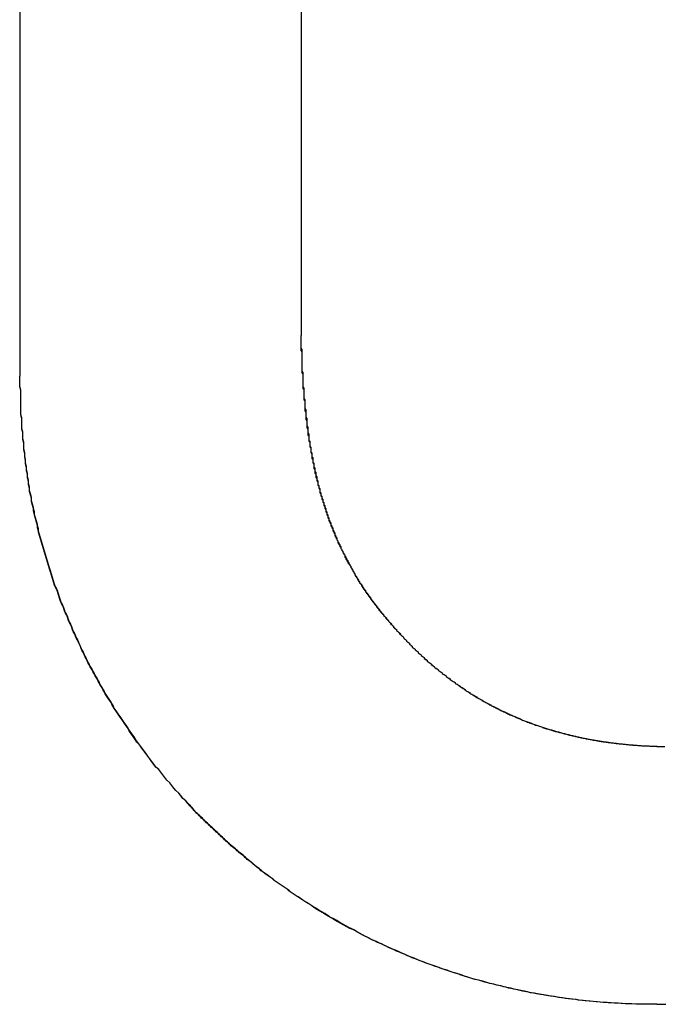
# Model space of a CAD drawing. Extents: x 1107 to 4046, y 937 to 3355.
# Tile 757 of 861: x 3046.078 to 3046.726, y 1749.365 to 1750.356. Entities that reach past the tile are written whole.
import ezdxf

# ---------------------------------------------------------------- set-up
doc = ezdxf.new("R2010")
doc.units = 0
doc.layers.add('KF_VIDA_L___C_LEFT', color=7, linetype='CONTINUOUS')

# ---------------------------------------------------------------- blocks, each defined once
blk = doc.blocks.new('KF_VIDA_L___C_LEFT')
at = {"layer": 'KF_VIDA_L___C_LEFT'}
for p, q in [((156.77448, 60.78424), (156.77448, 62.1338)), ((156.77448, 60.78424), (156.77448, 62.1338)), ((157.05712, 62.1338), (157.05712, 60.82505)), ((157.05712, 62.1338), (157.05712, 60.82505))]:
    blk.add_line(p, q, dxfattribs=at)
for points in [[(157.057, 60.8251, 0), (157.057, 60.8236, 0), (157.057, 60.8222, 0), (157.057, 60.8208, 0), (157.057, 60.8194, 0), (157.057, 60.818, 0), (157.057, 60.8166, 0), (157.057, 60.8152, 0), (157.057, 60.8138, 0), (157.057, 60.8124, 0), (157.058, 60.811, 0), (157.058, 60.8096, 0), (157.058, 60.8083, 0), (157.058, 60.8069, 0), (157.058, 60.8055, 0), (157.058, 60.8041, 0), (157.058, 60.8028, 0), (157.058, 60.8014, 0), (157.058, 60.8, 0), (157.058, 60.7987, 0), (157.058, 60.7973, 0), (157.058, 60.7959, 0), (157.058, 60.7946, 0), (157.058, 60.7932, 0), (157.058, 60.7919, 0), (157.058, 60.7905, 0), (157.058, 60.7892, 0), (157.059, 60.7879, 0), (157.059, 60.7865, 0), (157.059, 60.7852, 0), (157.059, 60.7839, 0), (157.059, 60.7825, 0), (157.059, 60.7812, 0), (157.059, 60.7799, 0), (157.059, 60.7786, 0), (157.059, 60.7773, 0), (157.059, 60.7759, 0), (157.059, 60.7746, 0), (157.059, 60.7733, 0), (157.06, 60.772, 0), (157.06, 60.7707, 0), (157.06, 60.7694, 0), (157.06, 60.7681, 0), (157.06, 60.7668, 0), (157.06, 60.7655, 0), (157.06, 60.7642, 0), (157.06, 60.763, 0), (157.06, 60.7617, 0), (157.061, 60.7604, 0), (157.061, 60.7591, 0), (157.061, 60.7578, 0), (157.061, 60.7566, 0), (157.061, 60.7553, 0), (157.061, 60.754, 0), (157.061, 60.7528, 0), (157.061, 60.7515, 0), (157.062, 60.7503, 0), (157.062, 60.749, 0), (157.062, 60.7478, 0), (157.062, 60.7465, 0), (157.062, 60.7453, 0), (157.062, 60.744, 0), (157.062, 60.7428, 0), (157.063, 60.7415, 0), (157.063, 60.7403, 0), (157.063, 60.7391, 0), (157.063, 60.7378, 0), (157.063, 60.7366, 0), (157.063, 60.7354, 0), (157.063, 60.7342, 0), (157.064, 60.7329, 0), (157.064, 60.7317, 0), (157.064, 60.7305, 0), (157.064, 60.7293, 0), (157.064, 60.7281, 0), (157.064, 60.7269, 0), (157.065, 60.7257, 0), (157.065, 60.7245, 0), (157.065, 60.7233, 0), (157.065, 60.7221, 0), (157.065, 60.7209, 0), (157.065, 60.7197, 0), (157.066, 60.7185, 0), (157.066, 60.7173, 0), (157.066, 60.7161, 0), (157.066, 60.715, 0), (157.066, 60.7138, 0), (157.067, 60.7126, 0), (157.067, 60.7114, 0), (157.067, 60.7103, 0), (157.067, 60.7091, 0), (157.067, 60.7079, 0), (157.068, 60.7068, 0), (157.068, 60.7056, 0), (157.068, 60.7045, 0), (157.068, 60.7033, 0), (157.069, 60.7022, 0), (157.069, 60.701, 0), (157.069, 60.6999, 0), (157.069, 60.6987, 0), (157.069, 60.6976, 0), (157.07, 60.6964, 0), (157.07, 60.6953, 0), (157.07, 60.6942, 0), (157.07, 60.693, 0), (157.071, 60.6919, 0), (157.071, 60.6908, 0), (157.071, 60.6896, 0), (157.071, 60.6885, 0), (157.072, 60.6874, 0), (157.072, 60.6863, 0), (157.072, 60.6852, 0), (157.072, 60.6841, 0), (157.073, 60.6829, 0), (157.073, 60.6818, 0), (157.073, 60.6807, 0), (157.073, 60.6796, 0), (157.074, 60.6785, 0), (157.074, 60.6774, 0), (157.074, 60.6763, 0), (157.074, 60.6752, 0), (157.075, 60.6741, 0), (157.075, 60.6731, 0), (157.075, 60.672, 0), (157.076, 60.6709, 0), (157.076, 60.6698, 0), (157.076, 60.6687, 0), (157.076, 60.6676, 0), (157.077, 60.6666, 0), (157.077, 60.6655, 0), (157.077, 60.6644, 0), (157.078, 60.6634, 0), (157.078, 60.6623, 0), (157.078, 60.6612, 0), (157.079, 60.6602, 0), (157.079, 60.6591, 0), (157.079, 60.658, 0), (157.08, 60.657, 0), (157.08, 60.6559, 0), (157.08, 60.6549, 0), (157.081, 60.6538, 0), (157.081, 60.6528, 0), (157.081, 60.6518, 0), (157.082, 60.6507, 0), (157.082, 60.6497, 0), (157.082, 60.6486, 0), (157.083, 60.6476, 0), (157.083, 60.6466, 0), (157.083, 60.6455, 0), (157.084, 60.6445, 0), (157.084, 60.6435, 0), (157.084, 60.6425, 0), (157.085, 60.6414, 0), (157.085, 60.6404, 0), (157.085, 60.6394, 0), (157.086, 60.6384, 0), (157.086, 60.6374, 0), (157.087, 60.6364, 0), (157.087, 60.6353, 0), (157.087, 60.6343, 0), (157.088, 60.6333, 0), (157.088, 60.6323, 0), (157.089, 60.6313, 0), (157.089, 60.6303, 0), (157.089, 60.6293, 0), (157.09, 60.6283, 0), (157.09, 60.6273, 0), (157.091, 60.6263, 0), (157.091, 60.6254, 0), (157.091, 60.6244, 0), (157.092, 60.6234, 0), (157.092, 60.6224, 0), (157.093, 60.6214, 0), (157.093, 60.6204, 0), (157.093, 60.6195, 0), (157.094, 60.6185, 0), (157.094, 60.6175, 0), (157.095, 60.6165, 0), (157.095, 60.6156, 0), (157.096, 60.6146, 0), (157.096, 60.6136, 0), (157.097, 60.6127, 0), (157.097, 60.6117, 0), (157.097, 60.6108, 0), (157.098, 60.6098, 0), (157.098, 60.6088, 0), (157.099, 60.6079, 0), (157.099, 60.6069, 0), (157.1, 60.606, 0), (157.1, 60.605, 0), (157.101, 60.6041, 0), (157.101, 60.6031, 0), (157.102, 60.6022, 0), (157.102, 60.6012, 0), (157.103, 60.6003, 0), (157.103, 60.5994, 0), (157.104, 60.5984, 0), (157.104, 60.5975, 0), (157.105, 60.5966, 0), (157.105, 60.5956, 0), (157.106, 60.5947, 0), (157.106, 60.5938, 0), (157.107, 60.5928, 0), (157.107, 60.5919, 0), (157.108, 60.591, 0), (157.108, 60.5901, 0), (157.109, 60.5892, 0), (157.109, 60.5882, 0), (157.11, 60.5873, 0), (157.11, 60.5864, 0), (157.111, 60.5855, 0), (157.111, 60.5846, 0), (157.112, 60.5837, 0), (157.112, 60.5828, 0), (157.113, 60.5818, 0), (157.114, 60.5809, 0), (157.114, 60.58, 0), (157.115, 60.5791, 0), (157.115, 60.5782, 0), (157.116, 60.5773, 0), (157.116, 60.5764, 0), (157.117, 60.5755, 0), (157.118, 60.5746, 0), (157.118, 60.5737, 0), (157.119, 60.5729, 0), (157.119, 60.572, 0), (157.12, 60.5711, 0), (157.12, 60.5702, 0), (157.121, 60.5693, 0), (157.122, 60.5684, 0), (157.122, 60.5675, 0), (157.123, 60.5666, 0), (157.123, 60.5658, 0), (157.124, 60.5649, 0), (157.125, 60.564, 0), (157.125, 60.5631, 0), (157.126, 60.5623, 0), (157.127, 60.5614, 0), (157.127, 60.5605, 0), (157.128, 60.5596, 0), (157.128, 60.5588, 0), (157.129, 60.5579, 0), (157.13, 60.557, 0), (157.13, 60.5562, 0), (157.131, 60.5553, 0), (157.132, 60.5544, 0), (157.132, 60.5536, 0), (157.133, 60.5527, 0), (157.134, 60.5518, 0), (157.134, 60.551, 0), (157.135, 60.5501, 0), (157.136, 60.5493, 0), (157.136, 60.5484, 0), (157.137, 60.5475, 0), (157.138, 60.5467, 0), (157.138, 60.5458, 0), (157.139, 60.545, 0), (157.14, 60.5441, 0), (157.14, 60.5433, 0), (157.141, 60.5424, 0), (157.142, 60.5416, 0), (157.143, 60.5407, 0), (157.143, 60.5399, 0), (157.144, 60.539, 0), (157.145, 60.5382, 0), (157.145, 60.5374, 0), (157.146, 60.5365, 0), (157.147, 60.5357, 0), (157.148, 60.5348, 0), (157.148, 60.534, 0), (157.149, 60.5331, 0), (157.15, 60.5323, 0), (157.15, 60.5315, 0), (157.151, 60.5306, 0), (157.152, 60.5298, 0), (157.153, 60.529, 0), (157.153, 60.5281, 0), (157.154, 60.5273, 0), (157.155, 60.5265, 0), (157.156, 60.5256, 0), (157.157, 60.5248, 0), (157.157, 60.524, 0), (157.158, 60.5231, 0), (157.159, 60.5223, 0), (157.16, 60.5215, 0), (157.16, 60.5207, 0), (157.161, 60.5198, 0), (157.162, 60.519, 0)], [(157.057, 60.8251, 0), (157.057, 60.8237, 0), (157.057, 60.8223, 0), (157.057, 60.8209, 0), (157.057, 60.8195, 0), (157.057, 60.8182, 0), (157.057, 60.8168, 0), (157.057, 60.8154, 0), (157.057, 60.8141, 0), (157.057, 60.8127, 0), (157.057, 60.8114, 0), (157.057, 60.81, 0), (157.058, 60.8087, 0), (157.058, 60.8073, 0), (157.058, 60.806, 0), (157.058, 60.8046, 0), (157.058, 60.8033, 0), (157.058, 60.8019, 0), (157.058, 60.8006, 0), (157.058, 60.7993, 0), (157.058, 60.7979, 0), (157.058, 60.7966, 0), (157.058, 60.7953, 0), (157.058, 60.7939, 0), (157.058, 60.7926, 0), (157.058, 60.7913, 0), (157.058, 60.79, 0), (157.058, 60.7887, 0), (157.058, 60.7874, 0), (157.059, 60.786, 0), (157.059, 60.7847, 0), (157.059, 60.7834, 0), (157.059, 60.7821, 0), (157.059, 60.7808, 0), (157.059, 60.7795, 0), (157.059, 60.7782, 0), (157.059, 60.7769, 0), (157.059, 60.7757, 0), (157.059, 60.7744, 0), (157.059, 60.7731, 0), (157.059, 60.7718, 0), (157.06, 60.7705, 0), (157.06, 60.7692, 0), (157.06, 60.768, 0), (157.06, 60.7667, 0), (157.06, 60.7654, 0), (157.06, 60.7641, 0), (157.06, 60.7629, 0), (157.06, 60.7616, 0), (157.06, 60.7603, 0), (157.061, 60.7591, 0), (157.061, 60.7578, 0), (157.061, 60.7566, 0), (157.061, 60.7553, 0), (157.061, 60.7541, 0), (157.061, 60.7528, 0), (157.061, 60.7516, 0), (157.061, 60.7503, 0), (157.061, 60.7491, 0), (157.062, 60.7478, 0), (157.062, 60.7466, 0), (157.062, 60.7454, 0), (157.062, 60.7441, 0), (157.062, 60.7429, 0), (157.062, 60.7417, 0), (157.062, 60.7405, 0), (157.063, 60.7392, 0), (157.063, 60.738, 0), (157.063, 60.7368, 0), (157.063, 60.7356, 0), (157.063, 60.7344, 0), (157.063, 60.7332, 0), (157.063, 60.732, 0), (157.064, 60.7307, 0), (157.064, 60.7295, 0), (157.064, 60.7283, 0), (157.064, 60.7271, 0), (157.064, 60.7259, 0), (157.064, 60.7247, 0), (157.065, 60.7236, 0), (157.065, 60.7224, 0), (157.065, 60.7212, 0), (157.065, 60.72, 0), (157.065, 60.7188, 0), (157.066, 60.7176, 0), (157.066, 60.7165, 0), (157.066, 60.7153, 0), (157.066, 60.7141, 0), (157.066, 60.7129, 0), (157.067, 60.7118, 0), (157.067, 60.7106, 0), (157.067, 60.7094, 0), (157.067, 60.7083, 0), (157.067, 60.7071, 0), (157.068, 60.7059, 0), (157.068, 60.7048, 0), (157.068, 60.7036, 0), (157.068, 60.7025, 0), (157.068, 60.7013, 0), (157.069, 60.7002, 0), (157.069, 60.699, 0), (157.069, 60.6979, 0), (157.069, 60.6968, 0), (157.07, 60.6956, 0), (157.07, 60.6945, 0), (157.07, 60.6934, 0), (157.07, 60.6922, 0), (157.07, 60.6911, 0), (157.071, 60.69, 0), (157.071, 60.6888, 0), (157.071, 60.6877, 0), (157.071, 60.6866, 0), (157.072, 60.6855, 0), (157.072, 60.6844, 0), (157.072, 60.6833, 0), (157.072, 60.6821, 0), (157.073, 60.681, 0), (157.073, 60.6799, 0), (157.073, 60.6788, 0), (157.074, 60.6777, 0), (157.074, 60.6766, 0), (157.074, 60.6755, 0), (157.074, 60.6744, 0), (157.075, 60.6733, 0), (157.075, 60.6722, 0), (157.075, 60.6712, 0), (157.076, 60.6701, 0), (157.076, 60.669, 0), (157.076, 60.6679, 0), (157.076, 60.6668, 0), (157.077, 60.6657, 0), (157.077, 60.6647, 0), (157.077, 60.6636, 0), (157.078, 60.6625, 0), (157.078, 60.6614, 0), (157.078, 60.6604, 0), (157.079, 60.6593, 0), (157.079, 60.6583, 0), (157.079, 60.6572, 0), (157.08, 60.6561, 0), (157.08, 60.6551, 0), (157.08, 60.654, 0), (157.081, 60.653, 0), (157.081, 60.6519, 0), (157.081, 60.6509, 0), (157.082, 60.6498, 0), (157.082, 60.6488, 0), (157.082, 60.6477, 0), (157.083, 60.6467, 0), (157.083, 60.6457, 0), (157.083, 60.6446, 0), (157.084, 60.6436, 0), (157.084, 60.6425, 0), (157.084, 60.6415, 0), (157.085, 60.6405, 0), (157.085, 60.6395, 0), (157.085, 60.6384, 0), (157.086, 60.6374, 0), (157.086, 60.6364, 0), (157.087, 60.6354, 0), (157.087, 60.6344, 0), (157.087, 60.6334, 0), (157.088, 60.6323, 0), (157.088, 60.6313, 0), (157.089, 60.6303, 0), (157.089, 60.6293, 0), (157.089, 60.6283, 0), (157.09, 60.6273, 0), (157.09, 60.6263, 0), (157.091, 60.6253, 0), (157.091, 60.6243, 0), (157.091, 60.6233, 0), (157.092, 60.6223, 0), (157.092, 60.6213, 0), (157.093, 60.6204, 0), (157.093, 60.6194, 0), (157.094, 60.6184, 0), (157.094, 60.6174, 0), (157.094, 60.6164, 0), (157.095, 60.6154, 0), (157.095, 60.6145, 0), (157.096, 60.6135, 0), (157.096, 60.6125, 0), (157.097, 60.6115, 0), (157.097, 60.6106, 0), (157.098, 60.6096, 0), (157.098, 60.6086, 0), (157.099, 60.6077, 0), (157.099, 60.6067, 0), (157.1, 60.6058, 0), (157.1, 60.6048, 0), (157.101, 60.6038, 0), (157.101, 60.6029, 0), (157.101, 60.6019, 0), (157.102, 60.601, 0), (157.102, 60.6, 0), (157.103, 60.5991, 0), (157.103, 60.5981, 0), (157.104, 60.5972, 0), (157.104, 60.5963, 0), (157.105, 60.5953, 0), (157.106, 60.5944, 0), (157.106, 60.5934, 0), (157.107, 60.5925, 0), (157.107, 60.5916, 0), (157.108, 60.5906, 0), (157.108, 60.5897, 0), (157.109, 60.5888, 0), (157.109, 60.5879, 0), (157.11, 60.5869, 0), (157.11, 60.586, 0), (157.111, 60.5851, 0), (157.111, 60.5842, 0), (157.112, 60.5832, 0), (157.113, 60.5823, 0), (157.113, 60.5814, 0), (157.114, 60.5805, 0), (157.114, 60.5796, 0), (157.115, 60.5787, 0), (157.115, 60.5778, 0), (157.116, 60.5769, 0), (157.116, 60.576, 0), (157.117, 60.575, 0), (157.118, 60.5741, 0), (157.118, 60.5732, 0), (157.119, 60.5723, 0), (157.119, 60.5714, 0), (157.12, 60.5705, 0), (157.121, 60.5697, 0), (157.121, 60.5688, 0), (157.122, 60.5679, 0), (157.122, 60.567, 0), (157.123, 60.5661, 0), (157.124, 60.5652, 0), (157.124, 60.5643, 0), (157.125, 60.5634, 0), (157.126, 60.5625, 0), (157.126, 60.5617, 0), (157.127, 60.5608, 0), (157.127, 60.5599, 0), (157.128, 60.559, 0), (157.129, 60.5581, 0), (157.129, 60.5573, 0), (157.13, 60.5564, 0), (157.131, 60.5555, 0), (157.131, 60.5546, 0), (157.132, 60.5538, 0), (157.133, 60.5529, 0), (157.133, 60.552, 0), (157.134, 60.5512, 0), (157.135, 60.5503, 0), (157.135, 60.5494, 0), (157.136, 60.5486, 0), (157.137, 60.5477, 0), (157.137, 60.5469, 0), (157.138, 60.546, 0), (157.139, 60.5451, 0), (157.14, 60.5443, 0), (157.14, 60.5434, 0), (157.141, 60.5426, 0), (157.142, 60.5417, 0), (157.142, 60.5409, 0), (157.143, 60.54, 0), (157.144, 60.5392, 0), (157.145, 60.5383, 0), (157.145, 60.5375, 0), (157.146, 60.5366, 0), (157.147, 60.5358, 0), (157.147, 60.5349, 0), (157.148, 60.5341, 0), (157.149, 60.5332, 0), (157.15, 60.5324, 0), (157.15, 60.5315, 0), (157.151, 60.5307, 0), (157.152, 60.5299, 0), (157.153, 60.529, 0), (157.153, 60.5282, 0), (157.154, 60.5273, 0), (157.155, 60.5265, 0), (157.156, 60.5257, 0), (157.156, 60.5248, 0), (157.157, 60.524, 0), (157.158, 60.5232, 0), (157.159, 60.5223, 0), (157.16, 60.5215, 0), (157.16, 60.5207, 0), (157.161, 60.5198, 0), (157.162, 60.519, 0)], [(157.415, 60.1519, 0), (157.412, 60.1519, 0), (157.408, 60.1519, 0), (157.404, 60.1519, 0), (157.401, 60.152, 0), (157.397, 60.1521, 0), (157.394, 60.1521, 0), (157.39, 60.1523, 0), (157.386, 60.1524, 0), (157.383, 60.1525, 0), (157.379, 60.1527, 0), (157.376, 60.1529, 0), (157.372, 60.1531, 0), (157.368, 60.1533, 0), (157.365, 60.1536, 0), (157.361, 60.1538, 0), (157.358, 60.1541, 0), (157.354, 60.1544, 0), (157.351, 60.1547, 0), (157.347, 60.1551, 0), (157.343, 60.1554, 0), (157.34, 60.1558, 0), (157.336, 60.1562, 0), (157.333, 60.1566, 0), (157.329, 60.1571, 0), (157.326, 60.1575, 0), (157.322, 60.158, 0), (157.319, 60.1585, 0), (157.315, 60.159, 0), (157.312, 60.1596, 0), (157.308, 60.1601, 0), (157.305, 60.1607, 0), (157.301, 60.1613, 0), (157.298, 60.1619, 0), (157.294, 60.1625, 0), (157.291, 60.1632, 0), (157.287, 60.1638, 0), (157.284, 60.1645, 0), (157.28, 60.1652, 0), (157.277, 60.1659, 0), (157.273, 60.1667, 0), (157.27, 60.1674, 0), (157.266, 60.1682, 0), (157.263, 60.169, 0), (157.26, 60.1698, 0), (157.256, 60.1707, 0), (157.253, 60.1715, 0), (157.249, 60.1724, 0), (157.246, 60.1733, 0), (157.242, 60.1742, 0), (157.239, 60.1751, 0), (157.236, 60.1761, 0), (157.232, 60.177, 0), (157.229, 60.178, 0), (157.226, 60.179, 0), (157.222, 60.18, 0), (157.219, 60.1811, 0), (157.216, 60.1821, 0), (157.212, 60.1832, 0), (157.209, 60.1843, 0), (157.206, 60.1854, 0), (157.202, 60.1865, 0), (157.199, 60.1876, 0), (157.196, 60.1888, 0), (157.192, 60.19, 0), (157.189, 60.1912, 0), (157.186, 60.1924, 0), (157.182, 60.1936, 0), (157.179, 60.1949, 0), (157.176, 60.1961, 0), (157.173, 60.1974, 0), (157.169, 60.1987, 0), (157.166, 60.2, 0), (157.163, 60.2014, 0), (157.16, 60.2027, 0), (157.157, 60.2041, 0), (157.153, 60.2055, 0), (157.15, 60.2069, 0), (157.147, 60.2083, 0), (157.144, 60.2097, 0), (157.141, 60.2112, 0), (157.138, 60.2127, 0), (157.134, 60.2142, 0), (157.131, 60.2157, 0), (157.128, 60.2172, 0), (157.125, 60.2187, 0), (157.122, 60.2203, 0), (157.119, 60.2219, 0), (157.116, 60.2234, 0), (157.113, 60.2251, 0), (157.11, 60.2267, 0), (157.106, 60.2283, 0), (157.103, 60.23, 0), (157.1, 60.2316, 0), (157.097, 60.2333, 0), (157.094, 60.235, 0), (157.091, 60.2367, 0), (157.088, 60.2385, 0), (157.085, 60.2402, 0), (157.082, 60.242, 0), (157.079, 60.2438, 0), (157.076, 60.2456, 0), (157.073, 60.2474, 0), (157.07, 60.2492, 0), (157.068, 60.2511, 0), (157.065, 60.2529, 0), (157.062, 60.2548, 0), (157.059, 60.2567, 0), (157.056, 60.2586, 0), (157.053, 60.2605, 0), (157.05, 60.2625, 0), (157.047, 60.2644, 0), (157.045, 60.2664, 0), (157.042, 60.2684, 0), (157.039, 60.2704, 0), (157.036, 60.2724, 0), (157.033, 60.2744, 0), (157.03, 60.2764, 0), (157.028, 60.2785, 0), (157.025, 60.2806, 0), (157.022, 60.2827, 0), (157.019, 60.2848, 0), (157.017, 60.2869, 0), (157.014, 60.289, 0), (157.011, 60.2912, 0), (157.009, 60.2933, 0), (157.006, 60.2955, 0), (157.003, 60.2977, 0), (157.001, 60.2999, 0), (156.998, 60.3021, 0), (156.995, 60.3043, 0), (156.993, 60.3066, 0), (156.99, 60.3088, 0), (156.987, 60.3111, 0), (156.985, 60.3134, 0), (156.982, 60.3157, 0), (156.98, 60.318, 0), (156.977, 60.3203, 0), (156.975, 60.3227, 0), (156.972, 60.325, 0), (156.97, 60.3274, 0), (156.967, 60.3298, 0), (156.965, 60.3322, 0), (156.962, 60.3346, 0), (156.96, 60.337, 0), (156.957, 60.3394, 0), (156.955, 60.3419, 0), (156.952, 60.3443, 0), (156.95, 60.3468, 0), (156.948, 60.3493, 0), (156.945, 60.3518, 0), (156.943, 60.3543, 0), (156.941, 60.3568, 0), (156.938, 60.3594, 0), (156.936, 60.3619, 0), (156.934, 60.3645, 0), (156.931, 60.367, 0), (156.929, 60.3696, 0), (156.927, 60.3722, 0), (156.925, 60.3748, 0), (156.922, 60.3775, 0), (156.92, 60.3801, 0), (156.918, 60.3827, 0), (156.916, 60.3854, 0), (156.914, 60.3881, 0), (156.911, 60.3907, 0), (156.909, 60.3934, 0), (156.907, 60.3961, 0), (156.905, 60.3989, 0), (156.903, 60.4016, 0), (156.901, 60.4043, 0), (156.899, 60.4071, 0), (156.897, 60.4098, 0), (156.895, 60.4126, 0), (156.893, 60.4154, 0), (156.891, 60.4182, 0), (156.889, 60.421, 0), (156.887, 60.4238, 0), (156.885, 60.4266, 0), (156.883, 60.4295, 0), (156.881, 60.4323, 0), (156.879, 60.4352, 0), (156.877, 60.4381, 0), (156.875, 60.441, 0), (156.873, 60.4438, 0), (156.871, 60.4468, 0), (156.869, 60.4497, 0), (156.868, 60.4526, 0), (156.866, 60.4555, 0), (156.864, 60.4585, 0), (156.862, 60.4614, 0), (156.86, 60.4644, 0), (156.859, 60.4674, 0), (156.857, 60.4703, 0), (156.855, 60.4733, 0), (156.854, 60.4763, 0), (156.852, 60.4794, 0), (156.85, 60.4824, 0), (156.849, 60.4854, 0), (156.847, 60.4884, 0), (156.845, 60.4915, 0), (156.844, 60.4946, 0), (156.842, 60.4976, 0), (156.841, 60.5007, 0), (156.839, 60.5038, 0), (156.838, 60.5069, 0), (156.836, 60.51, 0), (156.835, 60.5131, 0), (156.833, 60.5162, 0), (156.832, 60.5194, 0), (156.83, 60.5225, 0), (156.829, 60.5257, 0), (156.827, 60.5288, 0), (156.826, 60.532, 0), (156.825, 60.5351, 0), (156.823, 60.5383, 0), (156.822, 60.5415, 0), (156.821, 60.5447, 0), (156.819, 60.5479, 0), (156.818, 60.5511, 0), (156.817, 60.5544, 0), (156.815, 60.5576, 0), (156.814, 60.5608, 0), (156.813, 60.5641, 0), (156.812, 60.5673, 0), (156.811, 60.5706, 0), (156.809, 60.5739, 0), (156.808, 60.5771, 0), (156.807, 60.5804, 0), (156.806, 60.5837, 0), (156.805, 60.587, 0), (156.804, 60.5903, 0), (156.803, 60.5936, 0), (156.802, 60.5969, 0), (156.801, 60.6003, 0), (156.8, 60.6036, 0), (156.799, 60.6069, 0), (156.798, 60.6103, 0), (156.797, 60.6136, 0), (156.796, 60.617, 0), (156.795, 60.6203, 0), (156.794, 60.6237, 0), (156.793, 60.6271, 0), (156.793, 60.6305, 0), (156.792, 60.6339, 0), (156.791, 60.6373, 0), (156.79, 60.6407, 0), (156.789, 60.6441, 0), (156.789, 60.6475, 0), (156.788, 60.6509, 0), (156.787, 60.6543, 0), (156.786, 60.6578, 0), (156.786, 60.6612, 0), (156.785, 60.6646, 0), (156.784, 60.6681, 0), (156.784, 60.6715, 0), (156.783, 60.675, 0), (156.783, 60.6784, 0), (156.782, 60.6819, 0), (156.782, 60.6854, 0), (156.781, 60.6889, 0), (156.781, 60.6923, 0), (156.78, 60.6958, 0), (156.78, 60.6993, 0), (156.779, 60.7028, 0), (156.779, 60.7063, 0), (156.778, 60.7098, 0), (156.778, 60.7133, 0), (156.778, 60.7168, 0), (156.777, 60.7203, 0), (156.777, 60.7239, 0), (156.777, 60.7274, 0), (156.776, 60.7309, 0), (156.776, 60.7344, 0), (156.776, 60.738, 0), (156.776, 60.7415, 0), (156.775, 60.7451, 0), (156.775, 60.7486, 0), (156.775, 60.7522, 0), (156.775, 60.7557, 0), (156.775, 60.7593, 0), (156.775, 60.7628, 0), (156.775, 60.7664, 0), (156.775, 60.77, 0), (156.774, 60.7735, 0), (156.774, 60.7771, 0), (156.774, 60.7807, 0), (156.774, 60.7842, 0)], [(157.415, 60.1519, 0), (157.412, 60.1519, 0), (157.408, 60.1519, 0), (157.405, 60.1519, 0), (157.401, 60.152, 0), (157.398, 60.1521, 0), (157.394, 60.1522, 0), (157.39, 60.1523, 0), (157.387, 60.1524, 0), (157.383, 60.1525, 0), (157.38, 60.1527, 0), (157.376, 60.1529, 0), (157.373, 60.1531, 0), (157.369, 60.1533, 0), (157.366, 60.1535, 0), (157.362, 60.1538, 0), (157.358, 60.1541, 0), (157.355, 60.1544, 0), (157.351, 60.1547, 0), (157.348, 60.155, 0), (157.344, 60.1554, 0), (157.341, 60.1558, 0), (157.337, 60.1561, 0), (157.334, 60.1566, 0), (157.33, 60.157, 0), (157.327, 60.1574, 0), (157.323, 60.1579, 0), (157.32, 60.1584, 0), (157.316, 60.1589, 0), (157.313, 60.1594, 0), (157.309, 60.16, 0), (157.306, 60.1605, 0), (157.302, 60.1611, 0), (157.299, 60.1617, 0), (157.295, 60.1623, 0), (157.292, 60.163, 0), (157.288, 60.1636, 0), (157.285, 60.1643, 0), (157.282, 60.165, 0), (157.278, 60.1657, 0), (157.275, 60.1664, 0), (157.271, 60.1672, 0), (157.268, 60.168, 0), (157.264, 60.1688, 0), (157.261, 60.1696, 0), (157.258, 60.1704, 0), (157.254, 60.1712, 0), (157.251, 60.1721, 0), (157.247, 60.173, 0), (157.244, 60.1739, 0), (157.241, 60.1748, 0), (157.237, 60.1757, 0), (157.234, 60.1767, 0), (157.23, 60.1776, 0), (157.227, 60.1786, 0), (157.224, 60.1796, 0), (157.22, 60.1807, 0), (157.217, 60.1817, 0), (157.214, 60.1828, 0), (157.21, 60.1838, 0), (157.207, 60.1849, 0), (157.204, 60.1861, 0), (157.2, 60.1872, 0), (157.197, 60.1883, 0), (157.194, 60.1895, 0), (157.191, 60.1907, 0), (157.187, 60.1919, 0), (157.184, 60.1931, 0), (157.181, 60.1944, 0), (157.177, 60.1956, 0), (157.174, 60.1969, 0), (157.171, 60.1982, 0), (157.168, 60.1995, 0), (157.164, 60.2008, 0), (157.161, 60.2022, 0), (157.158, 60.2035, 0), (157.155, 60.2049, 0), (157.152, 60.2063, 0), (157.148, 60.2077, 0), (157.145, 60.2092, 0), (157.142, 60.2106, 0), (157.139, 60.2121, 0), (157.136, 60.2136, 0), (157.133, 60.2151, 0), (157.129, 60.2166, 0), (157.126, 60.2181, 0), (157.123, 60.2197, 0), (157.12, 60.2213, 0), (157.117, 60.2228, 0), (157.114, 60.2244, 0), (157.111, 60.2261, 0), (157.108, 60.2277, 0), (157.105, 60.2293, 0), (157.102, 60.231, 0), (157.099, 60.2327, 0), (157.096, 60.2344, 0), (157.093, 60.2361, 0), (157.09, 60.2379, 0), (157.086, 60.2396, 0), (157.084, 60.2414, 0), (157.081, 60.2432, 0), (157.078, 60.245, 0), (157.075, 60.2468, 0), (157.072, 60.2486, 0), (157.069, 60.2505, 0), (157.066, 60.2523, 0), (157.063, 60.2542, 0), (157.06, 60.2561, 0), (157.057, 60.258, 0), (157.054, 60.2599, 0), (157.051, 60.2619, 0), (157.048, 60.2638, 0), (157.045, 60.2658, 0), (157.043, 60.2678, 0), (157.04, 60.2698, 0), (157.037, 60.2718, 0), (157.034, 60.2738, 0), (157.031, 60.2759, 0), (157.029, 60.278, 0), (157.026, 60.28, 0), (157.023, 60.2821, 0), (157.02, 60.2842, 0), (157.017, 60.2864, 0), (157.015, 60.2885, 0), (157.012, 60.2907, 0), (157.009, 60.2928, 0), (157.007, 60.295, 0), (157.004, 60.2972, 0), (157.001, 60.2994, 0), (156.999, 60.3017, 0), (156.996, 60.3039, 0), (156.993, 60.3061, 0), (156.991, 60.3084, 0), (156.988, 60.3107, 0), (156.985, 60.313, 0), (156.983, 60.3153, 0), (156.98, 60.3176, 0), (156.978, 60.32, 0), (156.975, 60.3223, 0), (156.973, 60.3247, 0), (156.97, 60.3271, 0), (156.968, 60.3295, 0), (156.965, 60.3319, 0), (156.963, 60.3343, 0), (156.96, 60.3367, 0), (156.958, 60.3392, 0), (156.955, 60.3416, 0), (156.953, 60.3441, 0), (156.95, 60.3466, 0), (156.948, 60.3491, 0), (156.946, 60.3516, 0), (156.943, 60.3541, 0), (156.941, 60.3567, 0), (156.938, 60.3592, 0), (156.936, 60.3618, 0), (156.934, 60.3644, 0), (156.931, 60.367, 0), (156.929, 60.3696, 0), (156.927, 60.3722, 0), (156.925, 60.3748, 0), (156.922, 60.3775, 0), (156.92, 60.3801, 0), (156.918, 60.3828, 0), (156.916, 60.3854, 0), (156.914, 60.3881, 0), (156.911, 60.3908, 0), (156.909, 60.3935, 0), (156.907, 60.3963, 0), (156.905, 60.399, 0), (156.903, 60.4018, 0), (156.901, 60.4045, 0), (156.899, 60.4073, 0), (156.897, 60.4101, 0), (156.895, 60.4128, 0), (156.892, 60.4157, 0), (156.89, 60.4185, 0), (156.888, 60.4213, 0), (156.886, 60.4241, 0), (156.884, 60.427, 0), (156.883, 60.4298, 0), (156.881, 60.4327, 0), (156.879, 60.4356, 0), (156.877, 60.4385, 0), (156.875, 60.4414, 0), (156.873, 60.4443, 0), (156.871, 60.4472, 0), (156.869, 60.4501, 0), (156.867, 60.4531, 0), (156.866, 60.456, 0), (156.864, 60.459, 0), (156.862, 60.462, 0), (156.86, 60.4649, 0), (156.858, 60.4679, 0), (156.857, 60.4709, 0), (156.855, 60.4739, 0), (156.853, 60.477, 0), (156.852, 60.48, 0), (156.85, 60.483, 0), (156.848, 60.4861, 0), (156.847, 60.4891, 0), (156.845, 60.4922, 0), (156.843, 60.4953, 0), (156.842, 60.4984, 0), (156.84, 60.5015, 0), (156.839, 60.5046, 0), (156.837, 60.5077, 0), (156.836, 60.5108, 0), (156.834, 60.5139, 0), (156.833, 60.517, 0), (156.831, 60.5202, 0), (156.83, 60.5233, 0), (156.828, 60.5265, 0), (156.827, 60.5297, 0), (156.826, 60.5328, 0), (156.824, 60.536, 0), (156.823, 60.5392, 0), (156.822, 60.5424, 0), (156.82, 60.5456, 0), (156.819, 60.5489, 0), (156.818, 60.5521, 0), (156.816, 60.5553, 0), (156.815, 60.5585, 0), (156.814, 60.5618, 0), (156.813, 60.565, 0), (156.812, 60.5683, 0), (156.81, 60.5716, 0), (156.809, 60.5748, 0), (156.808, 60.5781, 0), (156.807, 60.5814, 0), (156.806, 60.5847, 0), (156.805, 60.588, 0), (156.804, 60.5913, 0), (156.803, 60.5946, 0), (156.802, 60.5979, 0), (156.801, 60.6013, 0), (156.8, 60.6046, 0), (156.799, 60.6079, 0), (156.798, 60.6113, 0), (156.797, 60.6146, 0), (156.796, 60.618, 0), (156.795, 60.6214, 0), (156.794, 60.6247, 0), (156.793, 60.6281, 0), (156.792, 60.6315, 0), (156.792, 60.6349, 0), (156.791, 60.6383, 0), (156.79, 60.6416, 0), (156.789, 60.645, 0), (156.788, 60.6485, 0), (156.788, 60.6519, 0), (156.787, 60.6553, 0), (156.786, 60.6587, 0), (156.786, 60.6621, 0), (156.785, 60.6656, 0), (156.784, 60.669, 0), (156.784, 60.6724, 0), (156.783, 60.6759, 0), (156.783, 60.6793, 0), (156.782, 60.6828, 0), (156.782, 60.6862, 0), (156.781, 60.6897, 0), (156.781, 60.6931, 0), (156.78, 60.6966, 0), (156.78, 60.7001, 0), (156.779, 60.7035, 0), (156.779, 60.707, 0), (156.778, 60.7105, 0), (156.778, 60.714, 0), (156.778, 60.7175, 0), (156.777, 60.721, 0), (156.777, 60.7245, 0), (156.777, 60.728, 0), (156.776, 60.7315, 0), (156.776, 60.735, 0), (156.776, 60.7385, 0), (156.776, 60.742, 0), (156.775, 60.7455, 0), (156.775, 60.749, 0), (156.775, 60.7525, 0), (156.775, 60.756, 0), (156.775, 60.7596, 0), (156.775, 60.7631, 0), (156.775, 60.7666, 0), (156.775, 60.7701, 0), (156.774, 60.7737, 0), (156.774, 60.7772, 0), (156.774, 60.7807, 0), (156.774, 60.7842, 0)], [(157.162, 60.519, 0), (157.163, 60.5182, 0), (157.163, 60.5175, 0), (157.164, 60.5167, 0), (157.165, 60.516, 0), (157.166, 60.5152, 0), (157.166, 60.5145, 0), (157.167, 60.5137, 0), (157.168, 60.513, 0), (157.169, 60.5123, 0), (157.169, 60.5115, 0), (157.17, 60.5108, 0), (157.171, 60.5101, 0), (157.172, 60.5093, 0), (157.172, 60.5086, 0), (157.173, 60.5079, 0), (157.174, 60.5072, 0), (157.175, 60.5065, 0), (157.175, 60.5057, 0), (157.176, 60.505, 0), (157.177, 60.5043, 0), (157.178, 60.5036, 0), (157.178, 60.5029, 0), (157.179, 60.5022, 0), (157.18, 60.5015, 0), (157.181, 60.5008, 0), (157.181, 60.5001, 0), (157.182, 60.4994, 0), (157.183, 60.4987, 0), (157.184, 60.4981, 0), (157.184, 60.4974, 0), (157.185, 60.4967, 0), (157.186, 60.496, 0), (157.187, 60.4954, 0), (157.188, 60.4947, 0), (157.188, 60.494, 0), (157.189, 60.4933, 0), (157.19, 60.4927, 0), (157.191, 60.492, 0), (157.191, 60.4914, 0), (157.192, 60.4907, 0), (157.193, 60.49, 0), (157.194, 60.4894, 0), (157.195, 60.4888, 0), (157.195, 60.4881, 0), (157.196, 60.4875, 0), (157.197, 60.4868, 0), (157.198, 60.4862, 0), (157.199, 60.4856, 0), (157.199, 60.4849, 0), (157.2, 60.4843, 0), (157.201, 60.4837, 0), (157.202, 60.483, 0), (157.203, 60.4824, 0), (157.203, 60.4818, 0), (157.204, 60.4812, 0), (157.205, 60.4806, 0), (157.206, 60.48, 0), (157.207, 60.4794, 0), (157.207, 60.4787, 0), (157.208, 60.4781, 0), (157.209, 60.4775, 0), (157.21, 60.4769, 0), (157.211, 60.4764, 0), (157.212, 60.4758, 0), (157.212, 60.4752, 0), (157.213, 60.4746, 0), (157.214, 60.474, 0), (157.215, 60.4734, 0), (157.216, 60.4728, 0), (157.216, 60.4723, 0), (157.217, 60.4717, 0), (157.218, 60.4711, 0), (157.219, 60.4706, 0), (157.22, 60.47, 0), (157.221, 60.4694, 0), (157.221, 60.4689, 0), (157.222, 60.4683, 0), (157.223, 60.4678, 0), (157.224, 60.4672, 0), (157.225, 60.4667, 0), (157.226, 60.4661, 0), (157.227, 60.4656, 0), (157.227, 60.465, 0), (157.228, 60.4645, 0), (157.229, 60.464, 0), (157.23, 60.4634, 0), (157.231, 60.4629, 0), (157.232, 60.4624, 0), (157.232, 60.4619, 0), (157.233, 60.4613, 0), (157.234, 60.4608, 0), (157.235, 60.4603, 0), (157.236, 60.4598, 0), (157.237, 60.4593, 0), (157.238, 60.4588, 0), (157.239, 60.4583, 0), (157.239, 60.4578, 0), (157.24, 60.4573, 0), (157.241, 60.4568, 0), (157.242, 60.4563, 0), (157.243, 60.4558, 0), (157.244, 60.4553, 0), (157.245, 60.4548, 0), (157.246, 60.4543, 0), (157.246, 60.4539, 0), (157.247, 60.4534, 0), (157.248, 60.4529, 0), (157.249, 60.4524, 0), (157.25, 60.452, 0), (157.251, 60.4515, 0), (157.252, 60.451, 0), (157.253, 60.4506, 0), (157.254, 60.4501, 0), (157.254, 60.4497, 0), (157.255, 60.4492, 0), (157.256, 60.4488, 0), (157.257, 60.4483, 0), (157.258, 60.4479, 0), (157.259, 60.4474, 0), (157.26, 60.447, 0), (157.261, 60.4465, 0), (157.262, 60.4461, 0), (157.263, 60.4457, 0), (157.263, 60.4453, 0), (157.264, 60.4448, 0), (157.265, 60.4444, 0), (157.266, 60.444, 0), (157.267, 60.4436, 0), (157.268, 60.4432, 0), (157.269, 60.4428, 0), (157.27, 60.4423, 0), (157.271, 60.4419, 0), (157.272, 60.4415, 0), (157.273, 60.4411, 0), (157.274, 60.4407, 0), (157.274, 60.4403, 0), (157.275, 60.44, 0), (157.276, 60.4396, 0), (157.277, 60.4392, 0), (157.278, 60.4388, 0), (157.279, 60.4384, 0), (157.28, 60.438, 0), (157.281, 60.4377, 0), (157.282, 60.4373, 0), (157.283, 60.4369, 0), (157.284, 60.4365, 0), (157.285, 60.4362, 0), (157.286, 60.4358, 0), (157.287, 60.4355, 0), (157.288, 60.4351, 0), (157.289, 60.4348, 0), (157.289, 60.4344, 0), (157.29, 60.4341, 0), (157.291, 60.4337, 0), (157.292, 60.4334, 0), (157.293, 60.433, 0), (157.294, 60.4327, 0), (157.295, 60.4324, 0), (157.296, 60.432, 0), (157.297, 60.4317, 0), (157.298, 60.4314, 0), (157.299, 60.431, 0), (157.3, 60.4307, 0), (157.301, 60.4304, 0), (157.302, 60.4301, 0), (157.303, 60.4298, 0), (157.304, 60.4295, 0), (157.305, 60.4292, 0), (157.306, 60.4289, 0), (157.307, 60.4286, 0), (157.308, 60.4283, 0), (157.309, 60.428, 0), (157.31, 60.4277, 0), (157.311, 60.4274, 0), (157.312, 60.4271, 0), (157.313, 60.4268, 0), (157.314, 60.4265, 0), (157.315, 60.4262, 0), (157.316, 60.426, 0), (157.317, 60.4257, 0), (157.318, 60.4254, 0), (157.319, 60.4251, 0), (157.32, 60.4249, 0), (157.321, 60.4246, 0), (157.322, 60.4244, 0), (157.323, 60.4241, 0), (157.324, 60.4238, 0), (157.325, 60.4236, 0), (157.326, 60.4233, 0), (157.327, 60.4231, 0), (157.328, 60.4228, 0), (157.329, 60.4226, 0), (157.33, 60.4224, 0), (157.331, 60.4221, 0), (157.332, 60.4219, 0), (157.333, 60.4217, 0), (157.334, 60.4214, 0), (157.335, 60.4212, 0), (157.336, 60.421, 0), (157.337, 60.4208, 0), (157.338, 60.4205, 0), (157.339, 60.4203, 0), (157.34, 60.4201, 0), (157.341, 60.4199, 0), (157.342, 60.4197, 0), (157.343, 60.4195, 0), (157.344, 60.4193, 0), (157.345, 60.4191, 0), (157.346, 60.4189, 0), (157.347, 60.4187, 0), (157.348, 60.4185, 0), (157.349, 60.4183, 0), (157.35, 60.4181, 0), (157.351, 60.4179, 0), (157.352, 60.4177, 0), (157.353, 60.4176, 0), (157.354, 60.4174, 0), (157.355, 60.4172, 0), (157.356, 60.417, 0), (157.357, 60.4169, 0), (157.358, 60.4167, 0), (157.359, 60.4165, 0), (157.36, 60.4164, 0), (157.361, 60.4162, 0), (157.362, 60.4161, 0), (157.364, 60.4159, 0), (157.365, 60.4158, 0), (157.366, 60.4156, 0), (157.367, 60.4155, 0), (157.368, 60.4153, 0), (157.369, 60.4152, 0), (157.37, 60.4151, 0), (157.371, 60.4149, 0), (157.372, 60.4148, 0), (157.373, 60.4147, 0), (157.374, 60.4145, 0), (157.375, 60.4144, 0), (157.376, 60.4143, 0), (157.377, 60.4142, 0), (157.378, 60.414, 0), (157.379, 60.4139, 0), (157.381, 60.4138, 0), (157.382, 60.4137, 0), (157.383, 60.4136, 0), (157.384, 60.4135, 0), (157.385, 60.4134, 0), (157.386, 60.4133, 0), (157.387, 60.4132, 0), (157.388, 60.4131, 0), (157.389, 60.413, 0), (157.39, 60.4129, 0), (157.391, 60.4128, 0), (157.392, 60.4127, 0), (157.393, 60.4127, 0), (157.395, 60.4126, 0), (157.396, 60.4125, 0), (157.397, 60.4124, 0), (157.398, 60.4124, 0), (157.399, 60.4123, 0), (157.4, 60.4122, 0), (157.401, 60.4122, 0), (157.402, 60.4121, 0), (157.403, 60.412, 0), (157.404, 60.412, 0), (157.406, 60.4119, 0), (157.407, 60.4119, 0), (157.408, 60.4118, 0), (157.409, 60.4118, 0), (157.41, 60.4117, 0), (157.411, 60.4117, 0), (157.412, 60.4116, 0), (157.413, 60.4116, 0), (157.414, 60.4116, 0), (157.415, 60.4115, 0), (157.417, 60.4115, 0), (157.418, 60.4115, 0), (157.419, 60.4115, 0), (157.42, 60.4114, 0), (157.421, 60.4114, 0), (157.422, 60.4114, 0), (157.423, 60.4114, 0)], [(157.162, 60.519, 0), (157.163, 60.5182, 0), (157.163, 60.5175, 0), (157.164, 60.5167, 0), (157.165, 60.516, 0), (157.166, 60.5152, 0), (157.166, 60.5145, 0), (157.167, 60.5138, 0), (157.168, 60.513, 0), (157.169, 60.5123, 0), (157.169, 60.5115, 0), (157.17, 60.5108, 0), (157.171, 60.5101, 0), (157.172, 60.5094, 0), (157.172, 60.5086, 0), (157.173, 60.5079, 0), (157.174, 60.5072, 0), (157.175, 60.5065, 0), (157.175, 60.5058, 0), (157.176, 60.5051, 0), (157.177, 60.5043, 0), (157.178, 60.5036, 0), (157.178, 60.5029, 0), (157.179, 60.5022, 0), (157.18, 60.5015, 0), (157.181, 60.5008, 0), (157.181, 60.5001, 0), (157.182, 60.4995, 0), (157.183, 60.4988, 0), (157.184, 60.4981, 0), (157.184, 60.4974, 0), (157.185, 60.4967, 0), (157.186, 60.496, 0), (157.187, 60.4954, 0), (157.188, 60.4947, 0), (157.188, 60.494, 0), (157.189, 60.4934, 0), (157.19, 60.4927, 0), (157.191, 60.492, 0), (157.191, 60.4914, 0), (157.192, 60.4907, 0), (157.193, 60.4901, 0), (157.194, 60.4894, 0), (157.195, 60.4888, 0), (157.195, 60.4881, 0), (157.196, 60.4875, 0), (157.197, 60.4868, 0), (157.198, 60.4862, 0), (157.199, 60.4855, 0), (157.199, 60.4849, 0), (157.2, 60.4843, 0), (157.201, 60.4837, 0), (157.202, 60.483, 0), (157.203, 60.4824, 0), (157.203, 60.4818, 0), (157.204, 60.4812, 0), (157.205, 60.4805, 0), (157.206, 60.4799, 0), (157.207, 60.4793, 0), (157.207, 60.4787, 0), (157.208, 60.4781, 0), (157.209, 60.4775, 0), (157.21, 60.4769, 0), (157.211, 60.4763, 0), (157.212, 60.4757, 0), (157.212, 60.4751, 0), (157.213, 60.4745, 0), (157.214, 60.474, 0), (157.215, 60.4734, 0), (157.216, 60.4728, 0), (157.217, 60.4722, 0), (157.217, 60.4716, 0), (157.218, 60.4711, 0), (157.219, 60.4705, 0), (157.22, 60.4699, 0), (157.221, 60.4694, 0), (157.222, 60.4688, 0), (157.222, 60.4683, 0), (157.223, 60.4677, 0), (157.224, 60.4671, 0), (157.225, 60.4666, 0), (157.226, 60.466, 0), (157.227, 60.4655, 0), (157.227, 60.465, 0), (157.228, 60.4644, 0), (157.229, 60.4639, 0), (157.23, 60.4634, 0), (157.231, 60.4628, 0), (157.232, 60.4623, 0), (157.233, 60.4618, 0), (157.234, 60.4612, 0), (157.234, 60.4607, 0), (157.235, 60.4602, 0), (157.236, 60.4597, 0), (157.237, 60.4592, 0), (157.238, 60.4587, 0), (157.239, 60.4582, 0), (157.24, 60.4577, 0), (157.24, 60.4572, 0), (157.241, 60.4567, 0), (157.242, 60.4562, 0), (157.243, 60.4557, 0), (157.244, 60.4552, 0), (157.245, 60.4547, 0), (157.246, 60.4542, 0), (157.247, 60.4537, 0), (157.248, 60.4533, 0), (157.248, 60.4528, 0), (157.249, 60.4523, 0), (157.25, 60.4518, 0), (157.251, 60.4514, 0), (157.252, 60.4509, 0), (157.253, 60.4504, 0), (157.254, 60.45, 0), (157.255, 60.4495, 0), (157.256, 60.4491, 0), (157.256, 60.4486, 0), (157.257, 60.4482, 0), (157.258, 60.4477, 0), (157.259, 60.4473, 0), (157.26, 60.4468, 0), (157.261, 60.4464, 0), (157.262, 60.446, 0), (157.263, 60.4455, 0), (157.264, 60.4451, 0), (157.265, 60.4447, 0), (157.266, 60.4443, 0), (157.266, 60.4438, 0), (157.267, 60.4434, 0), (157.268, 60.443, 0), (157.269, 60.4426, 0), (157.27, 60.4422, 0), (157.271, 60.4418, 0), (157.272, 60.4414, 0), (157.273, 60.441, 0), (157.274, 60.4406, 0), (157.275, 60.4402, 0), (157.276, 60.4398, 0), (157.277, 60.4394, 0), (157.278, 60.439, 0), (157.279, 60.4386, 0), (157.279, 60.4383, 0), (157.28, 60.4379, 0), (157.281, 60.4375, 0), (157.282, 60.4371, 0), (157.283, 60.4368, 0), (157.284, 60.4364, 0), (157.285, 60.436, 0), (157.286, 60.4357, 0), (157.287, 60.4353, 0), (157.288, 60.4349, 0), (157.289, 60.4346, 0), (157.29, 60.4342, 0), (157.291, 60.4339, 0), (157.292, 60.4335, 0), (157.293, 60.4332, 0), (157.294, 60.4329, 0), (157.295, 60.4325, 0), (157.296, 60.4322, 0), (157.297, 60.4319, 0), (157.298, 60.4315, 0), (157.299, 60.4312, 0), (157.3, 60.4309, 0), (157.3, 60.4306, 0), (157.301, 60.4302, 0), (157.302, 60.4299, 0), (157.303, 60.4296, 0), (157.304, 60.4293, 0), (157.305, 60.429, 0), (157.306, 60.4287, 0), (157.307, 60.4284, 0), (157.308, 60.4281, 0), (157.309, 60.4278, 0), (157.31, 60.4275, 0), (157.311, 60.4272, 0), (157.312, 60.4269, 0), (157.313, 60.4266, 0), (157.314, 60.4264, 0), (157.315, 60.4261, 0), (157.316, 60.4258, 0), (157.317, 60.4255, 0), (157.318, 60.4253, 0), (157.319, 60.425, 0), (157.32, 60.4247, 0), (157.321, 60.4245, 0), (157.322, 60.4242, 0), (157.323, 60.424, 0), (157.324, 60.4237, 0), (157.325, 60.4234, 0), (157.326, 60.4232, 0), (157.327, 60.4229, 0), (157.328, 60.4227, 0), (157.329, 60.4225, 0), (157.33, 60.4222, 0), (157.331, 60.422, 0), (157.332, 60.4218, 0), (157.333, 60.4215, 0), (157.334, 60.4213, 0), (157.335, 60.4211, 0), (157.336, 60.4209, 0), (157.337, 60.4206, 0), (157.338, 60.4204, 0), (157.339, 60.4202, 0), (157.34, 60.42, 0), (157.341, 60.4198, 0), (157.342, 60.4196, 0), (157.343, 60.4194, 0), (157.344, 60.4192, 0), (157.345, 60.419, 0), (157.346, 60.4188, 0), (157.347, 60.4186, 0), (157.348, 60.4184, 0), (157.35, 60.4182, 0), (157.351, 60.418, 0), (157.352, 60.4178, 0), (157.353, 60.4177, 0), (157.354, 60.4175, 0), (157.355, 60.4173, 0), (157.356, 60.4171, 0), (157.357, 60.417, 0), (157.358, 60.4168, 0), (157.359, 60.4166, 0), (157.36, 60.4165, 0), (157.361, 60.4163, 0), (157.362, 60.4161, 0), (157.363, 60.416, 0), (157.364, 60.4158, 0), (157.365, 60.4157, 0), (157.366, 60.4155, 0), (157.367, 60.4154, 0), (157.368, 60.4153, 0), (157.369, 60.4151, 0), (157.37, 60.415, 0), (157.371, 60.4149, 0), (157.372, 60.4147, 0), (157.374, 60.4146, 0), (157.375, 60.4145, 0), (157.376, 60.4143, 0), (157.377, 60.4142, 0), (157.378, 60.4141, 0), (157.379, 60.414, 0), (157.38, 60.4139, 0), (157.381, 60.4138, 0), (157.382, 60.4137, 0), (157.383, 60.4136, 0), (157.384, 60.4134, 0), (157.385, 60.4133, 0), (157.386, 60.4133, 0), (157.387, 60.4132, 0), (157.388, 60.4131, 0), (157.39, 60.413, 0), (157.391, 60.4129, 0), (157.392, 60.4128, 0), (157.393, 60.4127, 0), (157.394, 60.4126, 0), (157.395, 60.4126, 0), (157.396, 60.4125, 0), (157.397, 60.4124, 0), (157.398, 60.4123, 0), (157.399, 60.4123, 0), (157.4, 60.4122, 0), (157.401, 60.4121, 0), (157.403, 60.4121, 0), (157.404, 60.412, 0), (157.405, 60.412, 0), (157.406, 60.4119, 0), (157.407, 60.4119, 0), (157.408, 60.4118, 0), (157.409, 60.4118, 0), (157.41, 60.4117, 0), (157.411, 60.4117, 0), (157.412, 60.4116, 0), (157.413, 60.4116, 0), (157.415, 60.4116, 0), (157.416, 60.4115, 0), (157.417, 60.4115, 0), (157.418, 60.4115, 0), (157.419, 60.4115, 0), (157.42, 60.4114, 0), (157.421, 60.4114, 0), (157.422, 60.4114, 0), (157.423, 60.4114, 0)], [(157.415, 60.1519, 0), (157.42, 60.1519, 0), (157.424, 60.152, 0)], [(157.415, 60.1519, 0), (157.42, 60.1519, 0), (157.424, 60.152, 0)]]:
    blk.add_polyline3d(points, dxfattribs=at)

msp = doc.modelspace()

# ---------------------------------------------------------------- block references
at = {"layer": 'KF_VIDA_L___C_LEFT'}
msp.add_blockref('KF_VIDA_L___C_LEFT', (2889.30355, 1689.21316), dxfattribs=at)

doc.saveas('drawing.dxf')
